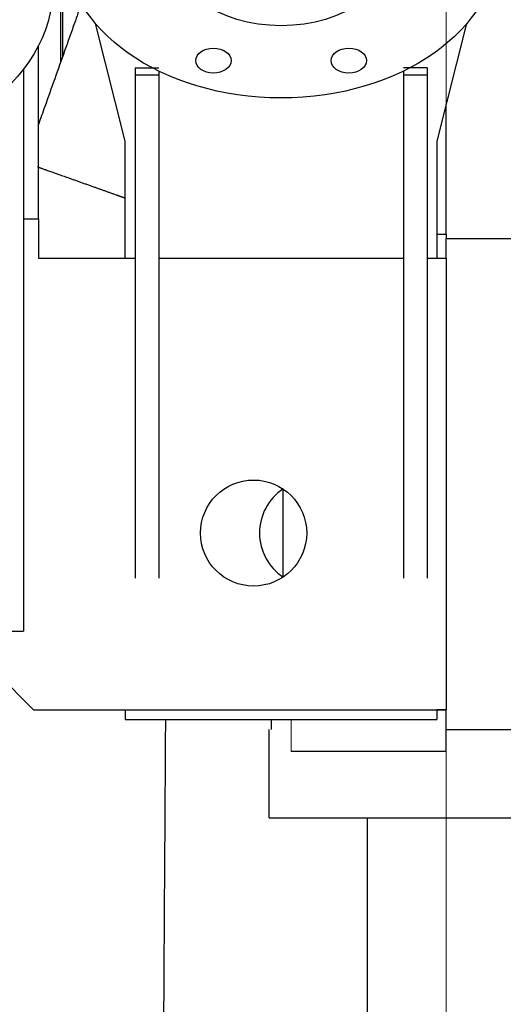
# Model space of a CAD drawing. Header units: inches. Extents: x 0 to 17820, y -10 to 12600.
# Tile 300 of 338: x 11722 to 11968, y 8218 to 8719. Entities that reach past the tile are written whole.
import ezdxf

# ---------------------------------------------------------------- set-up
doc = ezdxf.new("R2010")
doc.units = ezdxf.units.IN
doc.layers.add('1', color=7, linetype='Continuous', true_color=0xffffff)
doc.layers.add('254', color=7, linetype='Continuous', true_color=0xffffff)
doc.styles.add('latin_extended', font='simplex.shx')
doc.dimstyles.get("Standard").update_dxf_attribs({"dimtxt": 0.18, "dimasz": 0.18, "dimexe": 0.18, "dimexo": 0.0625, "dimgap": 0.09, "dimtad": 0, "dimtih": 1, "dimtoh": 1, "dimdec": 4, "dimzin": 0, "dimdsep": 46, "dimtxsty": 'Standard', "dimcen": 0.09, "dimadec": 0, "dimazin": 0, "dimtfac": 1, "dimtdec": 4, "dimtofl": 0, "dimtmove": 0, "dimatfit": 3, "dimfxl": 1, "dimtolj": 1, "dimtzin": 0, "dimarcsym": 0})

# ---------------------------------------------------------------- blocks, each defined once
blk = doc.blocks.new('_U1')
at = {"layer": '254', "color": 3, "linetype": 'Continuous', "lineweight": 13, "transparency": 16777216}
for p, q in [((11939.41, 8917.87), (11939.41, 7090.21)), ((15609.41, 8535.85), (15609.41, 7090.21)), ((12044.41, 7120.21), (15504.41, 7120.21))]:
    blk.add_line(p, q, dxfattribs=at)
at = {"layer": '254', "color": 3, "transparency": 16777216}
for points in [[(12044.41, 7137.71), (12044.41, 7102.71), (11939.41, 7120.21)], [(15504.41, 7102.71), (15504.41, 7137.71), (15609.41, 7120.21)]]:
    blk.add_solid(points, dxfattribs=at)
at = {"layer": 'Defpoints', "color": 0, "transparency": 16777216}
for p in [(11939.41, 8947.87), (15609.41, 8565.85), (15609.41, 7120.21)]:
    blk.add_point(p, dxfattribs=at)
at = {"layer": '254', "color": 2, "lineweight": 13, "transparency": 16777216, "insert": (13589.41, 7277.71), "char_height": 105, "attachment_point": 1, "style": 'latin_extended'}
blk.add_mtext('\\A1;3670', dxfattribs=at)
blk = doc.blocks.new('_U6')
at = {"layer": '254', "color": 3, "linetype": 'Continuous', "lineweight": 13, "transparency": 16777216}
for p, q in [((11689.41, 8827.85), (11689.41, 7090.21)), ((11939.41, 8577.85), (11939.41, 7090.21)), ((11689.41, 7120.21), (10872.31, 7120.21)), ((11584.41, 7120.21), (11479.41, 7120.21)), ((11939.41, 7120.21), (11689.41, 7120.21)), ((12044.41, 7120.21), (12149.41, 7120.21))]:
    blk.add_line(p, q, dxfattribs=at)
at = {"layer": '254', "color": 3, "transparency": 16777216}
for points in [[(11584.41, 7102.71), (11584.41, 7137.71), (11689.41, 7120.21)], [(12044.41, 7137.71), (12044.41, 7102.71), (11939.41, 7120.21)]]:
    blk.add_solid(points, dxfattribs=at)
at = {"layer": 'Defpoints', "color": 0, "transparency": 16777216}
for p in [(11689.41, 8857.85), (11939.41, 8607.85), (11689.41, 7120.21)]:
    blk.add_point(p, dxfattribs=at)
at = {"layer": '254', "color": 2, "lineweight": 13, "transparency": 16777216, "insert": (10924.81, 7277.71), "char_height": 105, "attachment_point": 1, "style": 'latin_extended'}
blk.add_mtext('\\A1;250', dxfattribs=at)
blk = doc.blocks.new('_U7')
at = {"layer": '254', "color": 3, "linetype": 'Continuous', "lineweight": 13, "transparency": 16777216}
for p, q in [((11529.41, 8827.85), (11529.41, 7330.21)), ((11689.41, 8827.85), (11689.41, 7330.21)), ((11529.41, 7360.21), (10614.41, 7360.21)), ((11424.41, 7360.21), (11319.41, 7360.21)), ((11689.41, 7360.21), (11529.41, 7360.21)), ((11794.41, 7360.21), (11899.41, 7360.21))]:
    blk.add_line(p, q, dxfattribs=at)
at = {"layer": '254', "color": 3, "transparency": 16777216}
for points in [[(11424.41, 7342.71), (11424.41, 7377.71), (11529.41, 7360.21)], [(11794.41, 7377.71), (11794.41, 7342.71), (11689.41, 7360.21)]]:
    blk.add_solid(points, dxfattribs=at)
at = {"layer": 'Defpoints', "color": 0, "transparency": 16777216}
for p in [(11529.41, 8857.85), (11689.41, 8857.85), (11529.41, 7360.21)]:
    blk.add_point(p, dxfattribs=at)
at = {"layer": '254', "color": 2, "lineweight": 13, "transparency": 16777216, "insert": (10666.91, 7692.71), "char_height": 105, "attachment_point": 1, "style": 'latin_extended'}
blk.add_mtext('\\A1;\\C2;Flywheel\\P\\C2;90-240', dxfattribs=at)

msp = doc.modelspace()

# ---------------------------------------------------------------- linework, layer by layer
at = {"layer": '1', "color": 2, "linetype": 'Continuous', "lineweight": 25}
for p, q in [((11743.413, 8697.573), (11743.413, 9074.204)), ((11744.413, 8700.401), (11744.413, 9075.652)), ((11776.113, 8657.408), (11761.033, 8717.284)), ((11949.793, 8717.284), (11934.713, 8657.408)), ((11731.913, 8617.854), (11731.913, 8705.998)), ((11781.113, 8694.778), (11781.113, 8691.194)), ((11929.713, 8694.778), (11929.713, 8691.194)), ((11724.413, 8694.173), (11724.413, 8407.854)), ((11781.113, 8691.194), (11781.113, 8434.833)), ((11781.113, 8691.194), (11793.113, 8691.194)), ((11793.113, 8693.132), (11793.113, 8691.194)), ((11793.113, 8691.194), (11793.113, 8434.833)), ((11917.713, 8693.132), (11917.713, 8691.194)), ((11917.713, 8691.194), (11929.713, 8691.194)), ((11917.713, 8691.194), (11917.713, 8434.833)), ((11929.713, 8691.194), (11929.713, 8434.833)), ((11939.413, 8609.862), (11939.413, 8676.08)), ((11776.113, 8597.855), (11776.113, 8657.408)), ((11934.713, 8657.408), (11934.713, 8597.855)), ((11724.411, 8617.854), (11731.913, 8617.854)), ((11731.913, 8617.854), (11731.913, 8597.854)), ((11939.413, 8609.854), (11934.713, 8609.854)), ((11939.413, 8609.854), (11939.413, 8607.853)), ((11939.413, 8597.85), (11939.413, 8607.854)), ((11939.413, 8607.854), (12319.43, 8607.854)), ((11729.413, 8367.854), (11499.413, 8597.854)), ((11731.913, 8597.854), (11781.113, 8597.854)), ((11793.116, 8597.854), (11917.71, 8597.854)), ((11929.712, 8597.854), (11939.413, 8597.854)), ((11939.413, 8597.854), (11939.413, 8367.854)), ((11856.223, 8480.175), (11856.321, 8435.464)), ((11704.413, 8407.854), (11724.413, 8407.854)), ((11729.413, 8367.854), (11939.413, 8367.854)), ((11776.113, 8367.855), (11776.113, 8362.854)), ((11934.713, 8367.855), (11934.713, 8362.854)), ((11939.413, 8367.854), (11934.713, 8367.854)), ((11939.413, 8357.854), (11939.413, 8367.858)), ((11776.113, 8362.854), (11934.713, 8362.854)), ((11850.492, 8357.854), (11850.492, 8362.854)), ((11849.413, 8312.854), (11849.413, 8357.854)), ((11939.413, 8346.66), (11939.413, 8357.854)), ((11939.413, 8357.854), (12423.566, 8357.854)), ((11939.413, 8346.66), (11860.492, 8346.66)), ((11849.413, 8312.854), (12389.09, 8312.854)), ((11899.413, 7907.854), (11899.413, 8312.854))]:
    msp.add_line(p, q, dxfattribs=at)
at = {"layer": '1', "color": 110, "linetype": 'Continuous', "lineweight": 13}
msp.add_line((11860.492, 8362.854), (11860.492, 8346.66), dxfattribs=at)
at = {"layer": '1', "color": 2, "linetype": 'Continuous', "lineweight": 25}
msp.add_circle((11841.413, 8457.854), 27, dxfattribs=at)
msp.add_arc((11871.413, 8457.854), 27, 123.74907, 236.2547, dxfattribs=at)
for centre, major_axis in [((11855.413, 8757.237), (-110, 0)), ((11614.413, 8736.155), (125, 0)), ((11855.413, 8757.237), (-58, 0)), ((11820.971, 8698.441), (9, 0)), ((11889.854, 8698.441), (9, 0))]:
    msp.add_ellipse(centre, major_axis=major_axis, ratio=0.7071068, dxfattribs=at)
for points, knots in [([(11753.855, 8727.553), (11752.665, 8724.209), (11749.796, 8716.139), (11745.246, 8703.343), (11740.205, 8689.167), (11735.761, 8676.67), (11732.997, 8668.898), (11731.914, 8665.852)], [0, 0, 0, 0, 0.1626017, 0.3923665, 0.6221313, 0.8518961, 1, 1, 1, 1]), ([(11793.912, 7911.591), (11794.579, 8019.226), (11795.51, 8169.644), (11796.442, 8320.062), (11796.707, 8362.845)], [0, 0, 0, 0, 0.7155745, 1, 1, 1, 1])]:
    msp.add_open_spline(points, degree=3, knots=knots, dxfattribs=at)
for points in [[(11781.113, 8694.78), (11793.113, 8694.78)], [(11929.713, 8694.778), (11917.713, 8694.778)]]:
    msp.add_open_spline(points, degree=1, dxfattribs=at)
msp.add_rational_spline([(11731.422, 8644.357), (11737.72, 8642.116), (11748.063, 8638.437), (11760.7, 8633.945), (11772.28, 8629.829), (11773.598, 8629.361), (11774.927, 8628.888), (11776.262, 8628.414)], [1.00103085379, 0.990932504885, 0.988396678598, 1.01661171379, 1.01661171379, 1.01616083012, 1.01537818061, 1.01436190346], degree=4, knots=[0, 0, 0, 0, 0, 0.8877738, 0.8877738, 0.8877738, 1, 1, 1, 1, 1], dxfattribs=at)

# ---------------------------------------------------------------- dimensions: what is measured, and where the dimension line sits
at = {"layer": '254', "color": 2, "linetype": 'Continuous', "lineweight": 13}
for base, p1, p2, override, picture, middle in [((15609.413, 7120.207), (11939.413, 8947.869), (15609.413, 8565.854), {"dimscale": 30, "dimtxt": 3.5, "dimasz": 3.5, "dimexe": 1, "dimexo": 1, "dimgap": 1.75, "dimtad": 1, "dimtih": 1, "dimtoh": 0, "dimdec": 2, "dimlfac": 1, "dimzin": 8, "dimdsep": 46, "dimlunit": 2, "dimtxsty": 'latin_extended', "dimsah": 1, "dimse1": 0, "dimse2": 0, "dimsd1": 0, "dimsd2": 0, "dimclrd": 3, "dimclre": 3, "dimclrt": 2, "dimtol": 0, "dimtm": -0.1, "dimtfac": 0.714286, "dimtdec": 3, "dimtofl": 1, "dimtmove": 0, "dimtzin": 8, "dimlwd": 13, "dimlwe": 13}, '_U1', (13774.413, 7120.207)), ((11689.413, 7120.207), (11939.413, 8607.854), (11689.413, 8857.854), {"dimscale": 30, "dimtxt": 3.5, "dimasz": 3.5, "dimexe": 1, "dimexo": 1, "dimgap": 1.75, "dimtad": 1, "dimtih": 1, "dimtoh": 0, "dimdec": 0, "dimlfac": 1, "dimzin": 8, "dimdsep": 46, "dimlunit": 2, "dimtxsty": 'latin_extended', "dimsah": 1, "dimse1": 0, "dimse2": 0, "dimsd1": 0, "dimsd2": 0, "dimclrd": 3, "dimclre": 3, "dimclrt": 2, "dimtol": 0, "dimtm": -0.1, "dimtfac": 0.714286, "dimtdec": 3, "dimtofl": 1, "dimtmove": 0, "dimtzin": 8, "dimlwd": 13, "dimlwe": 13}, '_U6', (11059.813, 7120.207))]:
    dim = msp.add_linear_dim(base=base, p1=p1, p2=p2, dimstyle='Standard', override=override, dxfattribs=at)
    dim.commit()
    dim.dimension.update_dxf_attribs({"geometry": picture, "text_midpoint": middle, "dimtype": 160})
dim = msp.add_linear_dim(base=(11529.413, 7360.207), p1=(11689.413, 8857.854), p2=(11529.413, 8857.854), text='\\C2;Flywheel\\P\\C2;90-240', dimstyle='Standard', override={"dimscale": 30, "dimtxt": 3.5, "dimasz": 3.5, "dimexe": 1, "dimexo": 1, "dimgap": 1.75, "dimtad": 1, "dimtih": 1, "dimtoh": 0, "dimdec": 0, "dimlfac": 0.033333, "dimzin": 8, "dimdsep": 46, "dimlunit": 2, "dimpost": '', "dimtxsty": 'latin_extended', "dimsah": 1, "dimse1": 0, "dimse2": 0, "dimsd1": 0, "dimsd2": 0, "dimclrd": 3, "dimclre": 3, "dimclrt": 2, "dimtol": 0, "dimtm": -0.1, "dimtfac": 0.714286, "dimtdec": 3, "dimtofl": 1, "dimtmove": 0, "dimtzin": 8, "dimlwd": 13, "dimlwe": 13}, dxfattribs=at)
dim.commit()
dim.dimension.update_dxf_attribs({"geometry": '_U7', "text_midpoint": (10966.913, 7360.207), "dimtype": 160})

doc.saveas('drawing.dxf')
